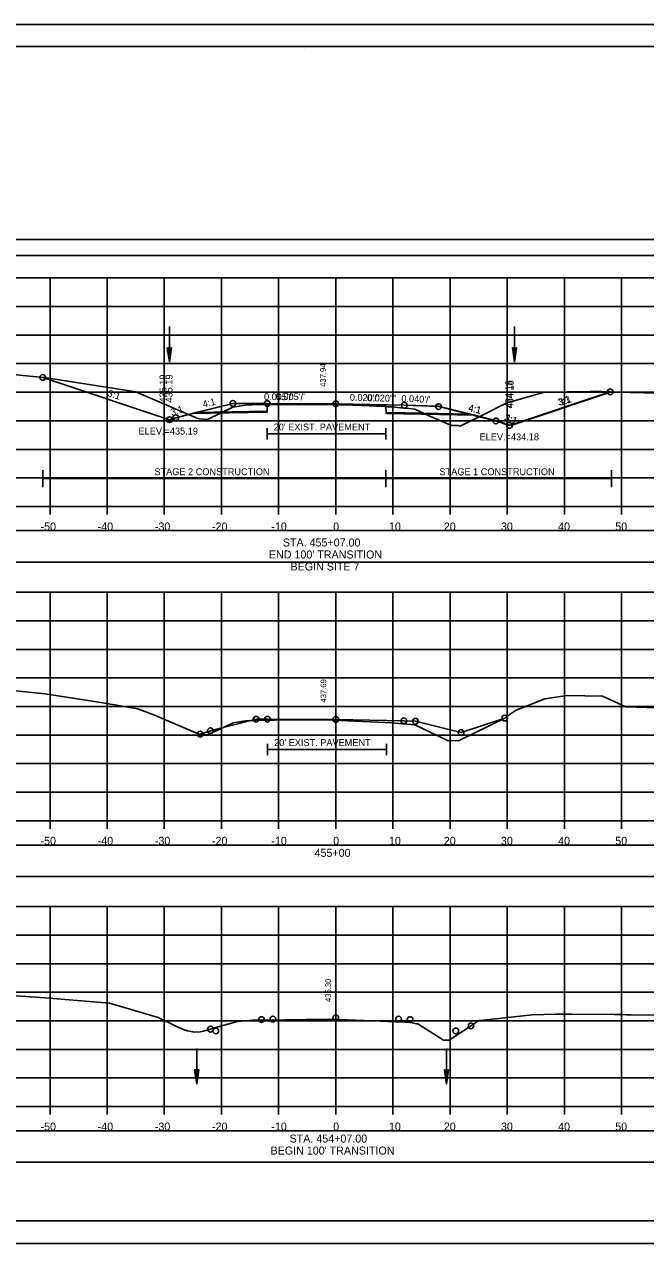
# Model space of a CAD drawing. Extents: x 1376273 to 1384221, y 378927 to 384592.
# Drawn here: x 1384003.4 to 1384112.1, y 379685.2 to 379898.5 of the extents above; entities that cross this region are included whole.
import ezdxf

# ---------------------------------------------------------------- set-up
doc = ezdxf.new("R2010")
doc.units = 0
for name, color, linetype in [('R_Alt Surface', 7, 'Continuous'), ('R_Axis', 7, 'Continuous'), ('R_Axis Annot', 7, 'Continuous'), ('R_Border', 7, 'Continuous'), ('R_Border Notes', 7, 'Continuous'), ('R_Contours', 7, 'Continuous'), ('R_Dimension', 7, 'Continuous'), ('R_Exist Surface', 7, 'Continuous'), ('R_Fin Surface', 7, 'Continuous'), ('R_Grid', 7, 'Continuous'), ('R_No Plot', 7, 'Continuous'), ('R_Water', 7, 'Continuous'), ('R_Xsect Elev', 7, 'Continuous'), ('R_Xsect Slope', 7, 'Continuous')]:
    doc.layers.add(name, color=color, linetype=linetype)

msp = doc.modelspace()

# ---------------------------------------------------------------- linework, layer by layer
at = {"layer": 'R_Alt Surface'}
for points in [[(1384033.46, 379830.57), (1384045.89, 379830.82), (1384045.9, 379831.99), (1384057.91, 379831.93), (1384066.7, 379831.75), (1384066.71, 379830.58), (1384081.18, 379830.29)], [(1384045.9, 379827.84), (1384045.9, 379825.84)], [(1384045.9, 379826.84), (1384066.7, 379826.84)], [(1384066.7, 379827.84), (1384066.7, 379825.84)], [(1384045.98, 379772.62), (1384045.98, 379770.62)], [(1384045.98, 379771.62), (1384066.77, 379771.62)], [(1384066.77, 379772.62), (1384066.77, 379770.62)]]:
    msp.add_lwpolyline(points, dxfattribs=at)
at = {"layer": 'R_Axis'}
for p, q in [((1383907.91, 379814.14), (1384207.91, 379814.14)), ((1384007.91, 379812.74), (1384007.91, 379814.14)), ((1384017.91, 379812.74), (1384017.91, 379814.14)), ((1384027.91, 379812.74), (1384027.91, 379814.14)), ((1384037.91, 379812.74), (1384037.91, 379814.14)), ((1384047.91, 379812.74), (1384047.91, 379814.14)), ((1384057.91, 379812.74), (1384057.91, 379814.14)), ((1384067.91, 379812.74), (1384067.91, 379814.14)), ((1384077.91, 379812.74), (1384077.91, 379814.14)), ((1384087.91, 379812.74), (1384087.91, 379814.14)), ((1384097.91, 379812.74), (1384097.91, 379814.14)), ((1384107.91, 379812.74), (1384107.91, 379814.14)), ((1383907.91, 379759.14), (1384207.91, 379759.14)), ((1384007.91, 379757.74), (1384007.91, 379759.14)), ((1384017.91, 379757.74), (1384017.91, 379759.14)), ((1384027.91, 379757.74), (1384027.91, 379759.14)), ((1384037.91, 379757.74), (1384037.91, 379759.14)), ((1384047.91, 379757.74), (1384047.91, 379759.14)), ((1384057.91, 379757.74), (1384057.91, 379759.14)), ((1384067.91, 379757.74), (1384067.91, 379759.14)), ((1384077.91, 379757.74), (1384077.91, 379759.14)), ((1384087.91, 379757.74), (1384087.91, 379759.14)), ((1384097.91, 379757.74), (1384097.91, 379759.14)), ((1384107.91, 379757.74), (1384107.91, 379759.14)), ((1383907.91, 379709.14), (1384207.91, 379709.14)), ((1384007.91, 379707.74), (1384007.91, 379709.14)), ((1384017.91, 379707.74), (1384017.91, 379709.14)), ((1384027.91, 379707.74), (1384027.91, 379709.14)), ((1384037.91, 379707.74), (1384037.91, 379709.14)), ((1384047.91, 379707.74), (1384047.91, 379709.14)), ((1384057.91, 379707.74), (1384057.91, 379709.14)), ((1384067.91, 379707.74), (1384067.91, 379709.14)), ((1384077.91, 379707.74), (1384077.91, 379709.14)), ((1384087.91, 379707.74), (1384087.91, 379709.14)), ((1384097.91, 379707.74), (1384097.91, 379709.14)), ((1384107.91, 379707.74), (1384107.91, 379709.14))]:
    msp.add_line(p, q, dxfattribs=at)
at = {"layer": 'R_Axis Annot'}
for points in [[(1383907.13, 379858.03), (1384208.93, 379858.03), (1384208.93, 379860.85), (1383907.13, 379860.85)], [(1383907.13, 379804.39), (1384208.93, 379804.39), (1384208.93, 379809.91), (1383907.13, 379809.91)], [(1383907.13, 379749.37), (1384208.93, 379749.37), (1384208.93, 379754.89), (1383907.13, 379754.89)], [(1383907.13, 379699.39), (1384208.93, 379699.39), (1384208.93, 379704.91), (1383907.13, 379704.91)]]:
    msp.add_lwpolyline(points, close=True, dxfattribs=at)
at = {"layer": 'R_Border'}
for p, q in [((1383899.91, 379894.6), (1384216.09, 379894.6)), ((1384052.43, 379894.34), (1384052.43, 379894.34)), ((1384052.43, 379894.34), (1384052.43, 379894.34)), ((1384216.09, 379689.14), (1383899.91, 379689.14))]:
    msp.add_line(p, q, dxfattribs=at)
at = {"layer": 'R_Contours'}
for p, q in [((1384032.13, 379830.24), (1384024.68, 379833.42)), ((1384033.46, 379830.57), (1384032.13, 379830.24)), ((1384038.13, 379830.66), (1384033.46, 379830.57)), ((1384038.13, 379830.66), (1384045.89, 379830.82)), ((1384045.89, 379830.82), (1384045.9, 379831.99)), ((1384081.18, 379830.29), (1384073.24, 379830.45)), ((1384082.99, 379829.84), (1384081.18, 379830.29)), ((1384082.99, 379829.84), (1384085.91, 379829.11))]:
    msp.add_line(p, q, dxfattribs=at)
for points in [[(1384024.68, 379833.42), (1384022.94, 379834.22), (1384007.31, 379836.65), (1384007.07, 379836.69), (1384006.63, 379836.73)], [(1384006.63, 379836.73), (1384028.84, 379829.33), (1384029.91, 379829.68), (1384032.13, 379830.24)], [(1384105.95, 379834.2), (1384103.33, 379834.29), (1384102.45, 379834.24), (1384094.45, 379834.16), (1384091.56, 379833.32), (1384087.73, 379832.21), (1384083.56, 379830.12), (1384082.99, 379829.84)], [(1384085.91, 379829.11), (1384088.29, 379828.32), (1384105.95, 379834.2)], [(1384032.13, 379830.24), (1384033.79, 379829.53), (1384034.06, 379829.5), (1384035.48, 379829.35), (1384037.77, 379830.49), (1384038.13, 379830.66)], [(1384045.9, 379831.99), (1384044.9, 379831.98), (1384044.28, 379831.96), (1384042.11, 379831.88), (1384040.66, 379831.64), (1384039.9, 379831.52), (1384038.13, 379830.66)], [(1384045.9, 379831.99), (1384045.9, 379831.99)], [(1384069.82, 379831.36), (1384068.25, 379831.51), (1384067.7, 379831.56), (1384066.7, 379831.6)], [(1384066.7, 379831.6), (1384066.71, 379830.58), (1384073.24, 379830.45)], [(1384073.24, 379830.45), (1384071.76, 379831.15), (1384070.69, 379831.26), (1384069.91, 379831.35), (1384069.9, 379831.35)], [(1384073.24, 379830.45), (1384074.49, 379829.86), (1384078.14, 379828.3), (1384079.25, 379828.3), (1384079.68, 379828.22), (1384082.99, 379829.84)]]:
    msp.add_lwpolyline(points, dxfattribs=at)
msp.add_arc((1384069.91, 379831.85), 0.5, 260.0164, 269.2642, dxfattribs=at)
at = {"layer": 'R_Dimension'}
for p, q in [((1384006.63, 379817.52), (1384006.63, 379820.52)), ((1384066.7, 379817.52), (1384066.7, 379820.52)), ((1384106.16, 379817.52), (1384106.16, 379820.52)), ((1384006.63, 379819.02), (1384106.16, 379819.02))]:
    msp.add_line(p, q, dxfattribs=at)
at = {"layer": 'R_Exist Surface'}
for points in [[(1383983.34, 379839.07), (1384006.13, 379836.78), (1384007.07, 379836.69), (1384007.31, 379836.65), (1384022.94, 379834.22), (1384024.68, 379833.42), (1384033.79, 379829.53), (1384034.06, 379829.5), (1384035.48, 379829.35), (1384037.77, 379830.49), (1384039.9, 379831.52), (1384040.66, 379831.64), (1384042.11, 379831.88), (1384044.28, 379831.96), (1384044.9, 379831.98), (1384047.44, 379832.01), (1384055.87, 379832.08), (1384058.55, 379831.97), (1384067.7, 379831.56), (1384068.25, 379831.51), (1384069.91, 379831.35), (1384070.69, 379831.26), (1384071.76, 379831.15), (1384074.49, 379829.86), (1384078.14, 379828.3), (1384079.25, 379828.3), (1384079.68, 379828.22), (1384083.56, 379830.12), (1384087.73, 379832.21), (1384091.56, 379833.32), (1384094.45, 379834.16), (1384102.45, 379834.24), (1384103.33, 379834.29), (1384106.98, 379834.17), (1384119.25, 379833.85)], [(1383996.08, 379782.45), (1384007.08, 379781.34), (1384017.14, 379779.76), (1384023.3, 379778.72), (1384026.21, 379777.6), (1384033.83, 379774.35), (1384035, 379774.22), (1384035.42, 379774.18), (1384037.5, 379775.13), (1384039.94, 379776.3), (1384041.37, 379776.53), (1384042.12, 379776.63), (1384042.66, 379776.65), (1384044.98, 379776.74), (1384047.29, 379776.75), (1384055.95, 379776.83), (1384065.25, 379776.41), (1384067.77, 379776.29), (1384069.54, 379776.13), (1384069.92, 379776.09), (1384070.36, 379776.06), (1384071.76, 379775.92), (1384077.34, 379773.28), (1384077.56, 379773.16), (1384079.4, 379773.17), (1384079.43, 379773.17), (1384079.53, 379773.2), (1384087.48, 379777.12), (1384087.82, 379777.27), (1384088.23, 379777.66), (1384089.49, 379778.5), (1384094.52, 379780.49), (1384098.38, 379781.04), (1384104.61, 379780.94), (1384108.65, 379779.06), (1384118, 379778.79)], [(1384001.1, 379728.6), (1384007.04, 379728.16), (1384018.3, 379727.24), (1384024.29, 379725.48), (1384026.82, 379724.7), (1384029.8, 379723.25), (1384031.4, 379722.55), (1384031.98, 379722.4), (1384033.17, 379722.14), (1384034.21, 379722.22), (1384034.74, 379722.31), (1384037.36, 379723.08), (1384040.74, 379724.02), (1384042.14, 379724.15), (1384043.33, 379724.23), (1384044.13, 379724.24), (1384045.49, 379724.26), (1384052.76, 379724.36), (1384056.78, 379724.44), (1384064.37, 379724.13), (1384068.4, 379723.99), (1384069.92, 379723.92), (1384070.76, 379723.9), (1384072.02, 379723.64), (1384072.25, 379723.59), (1384073.09, 379723.07), (1384076.76, 379720.75), (1384077.16, 379720.75), (1384077.76, 379720.75), (1384082.71, 379724.01), (1384082.98, 379724.18), (1384083.26, 379724.22), (1384092.27, 379725.2), (1384096.34, 379725.3), (1384099.19, 379725.32), (1384106.65, 379725.25), (1384108.07, 379725.24), (1384108.8, 379725.22), (1384109.54, 379725.2), (1384114.15, 379725.13)]]:
    msp.add_lwpolyline(points, dxfattribs=at)
at = {"layer": 'R_Fin Surface'}
msp.add_lwpolyline([(1384006.63, 379836.73), (1384006.63, 379836.73), (1384028.84, 379829.33), (1384029.91, 379829.68), (1384033.46, 379830.57), (1384039.91, 379832.18), (1384045.91, 379832.15), (1384057.91, 379832.09), (1384069.91, 379831.85), (1384075.91, 379831.61), (1384081.18, 379830.29), (1384085.91, 379829.11), (1384088.29, 379828.32), (1384105.95, 379834.2)], dxfattribs=at)
at = {"layer": 'R_Grid'}
for p, q in [((1383907.91, 379854.14), (1384207.91, 379854.14)), ((1384007.91, 379814.14), (1384007.91, 379854.14)), ((1384017.91, 379814.14), (1384017.91, 379854.14)), ((1384027.91, 379814.14), (1384027.91, 379854.14)), ((1384037.91, 379814.14), (1384037.91, 379854.14)), ((1384047.91, 379814.14), (1384047.91, 379854.14)), ((1384057.91, 379814.14), (1384057.91, 379854.14)), ((1384067.91, 379814.14), (1384067.91, 379854.14)), ((1384077.91, 379814.14), (1384077.91, 379854.14)), ((1384087.91, 379814.14), (1384087.91, 379854.14)), ((1384097.91, 379814.14), (1384097.91, 379854.14)), ((1384107.91, 379814.14), (1384107.91, 379854.14)), ((1383907.91, 379849.14), (1384207.91, 379849.14)), ((1383907.91, 379844.14), (1384207.91, 379844.14)), ((1383907.91, 379839.14), (1384207.91, 379839.14)), ((1383907.91, 379834.14), (1384207.91, 379834.14)), ((1383907.91, 379829.14), (1384207.91, 379829.14)), ((1383907.91, 379824.14), (1384207.91, 379824.14)), ((1383907.91, 379819.14), (1384207.91, 379819.14)), ((1383907.91, 379814.14), (1384207.91, 379814.14)), ((1383907.91, 379799.14), (1384207.91, 379799.14)), ((1384007.91, 379759.14), (1384007.91, 379799.14)), ((1384017.91, 379759.14), (1384017.91, 379799.14)), ((1384027.91, 379759.14), (1384027.91, 379799.14)), ((1384037.91, 379759.14), (1384037.91, 379799.14)), ((1384047.91, 379759.14), (1384047.91, 379799.14)), ((1384057.91, 379759.14), (1384057.91, 379799.14)), ((1384067.91, 379759.14), (1384067.91, 379799.14)), ((1384077.91, 379759.14), (1384077.91, 379799.14)), ((1384087.91, 379759.14), (1384087.91, 379799.14)), ((1384097.91, 379759.14), (1384097.91, 379799.14)), ((1384107.91, 379759.14), (1384107.91, 379799.14)), ((1383907.91, 379794.14), (1384207.91, 379794.14)), ((1383907.91, 379789.14), (1384207.91, 379789.14)), ((1383907.91, 379784.14), (1384207.91, 379784.14)), ((1383907.91, 379779.14), (1384207.91, 379779.14)), ((1383907.91, 379774.14), (1384207.91, 379774.14)), ((1383907.91, 379769.14), (1384207.91, 379769.14)), ((1383907.91, 379764.14), (1384207.91, 379764.14)), ((1383907.91, 379759.14), (1384207.91, 379759.14)), ((1383907.91, 379744.14), (1384207.91, 379744.14)), ((1384007.91, 379709.14), (1384007.91, 379744.14)), ((1384017.91, 379709.14), (1384017.91, 379744.14)), ((1384027.91, 379709.14), (1384027.91, 379744.14)), ((1384037.91, 379709.14), (1384037.91, 379744.14)), ((1384047.91, 379709.14), (1384047.91, 379744.14)), ((1384057.91, 379709.14), (1384057.91, 379744.14)), ((1384067.91, 379709.14), (1384067.91, 379744.14)), ((1384077.91, 379709.14), (1384077.91, 379744.14)), ((1384087.91, 379709.14), (1384087.91, 379744.14)), ((1384097.91, 379709.14), (1384097.91, 379744.14)), ((1384107.91, 379709.14), (1384107.91, 379744.14)), ((1383907.91, 379739.14), (1384207.91, 379739.14)), ((1383907.91, 379734.14), (1384207.91, 379734.14)), ((1383907.91, 379729.14), (1384207.91, 379729.14)), ((1383907.91, 379724.14), (1384207.91, 379724.14)), ((1383907.91, 379719.14), (1384207.91, 379719.14)), ((1383907.91, 379714.14), (1384207.91, 379714.14)), ((1383907.91, 379709.14), (1384207.91, 379709.14))]:
    msp.add_line(p, q, dxfattribs=at)
at = {"layer": 'R_No Plot'}
for p, q in [((1383887.51, 379898.5), (1384220.84, 379898.5)), ((1383887.51, 379685.16), (1384220.84, 379685.16))]:
    msp.add_line(p, q, dxfattribs=at)
for points in [[(1383887.5, 379898.5), (1384220.84, 379898.5), (1384220.84, 379685.16), (1383887.5, 379685.16)], [(1384133.83, 379894.6), (1384133.83, 379884.72), (1384169.56, 379884.72), (1384169.56, 379881.8), (1384192.76, 379881.8), (1384192.76, 379857.47), (1384216.09, 379857.47), (1384216.09, 379689.14), (1383899.91, 379689.14), (1383899.91, 379894.6)]]:
    msp.add_lwpolyline(points, close=True, dxfattribs=at)
for points in [[(1384006.63, 379836.73), (1384006.63, 379836.73), (1384028.84, 379829.33), (1384029.91, 379829.68), (1384033.6, 379830.6), (1384039.91, 379832.18), (1384045.91, 379832.15), (1384057.91, 379832.09), (1384069.91, 379831.85), (1384075.91, 379831.69), (1384081.48, 379830.29), (1384085.91, 379829.19), (1384088.52, 379828.32), (1384106.16, 379834.2)], [(1384032.73, 379830.39), (1384045.89, 379830.65), (1384045.9, 379831.99), (1384057.91, 379831.93), (1384066.7, 379831.75), (1384066.71, 379830.42), (1384082.23, 379830.11)], [(1384034.17, 379774.31), (1384035.98, 379774.91), (1384037.99, 379775.42), (1384043.98, 379776.91), (1384045.98, 379776.91), (1384057.91, 379776.89), (1384069.84, 379776.65), (1384071.84, 379776.57), (1384077.46, 379775.17), (1384079.84, 379774.57), (1384087.47, 379777.12)]]:
    msp.add_lwpolyline(points, dxfattribs=at)
for centre in [(1384006.63, 379836.73), (1384039.91, 379832.18), (1384105.95, 379834.2), (1384045.91, 379832.15), (1384057.91, 379832.09), (1384069.91, 379831.85), (1384075.91, 379831.61), (1384028.84, 379829.33), (1384028.84, 379829.33), (1384029.91, 379829.68), (1384085.91, 379829.11), (1384088.29, 379828.32), (1384088.29, 379828.32), (1384043.98, 379776.91), (1384045.98, 379776.91), (1384057.91, 379776.89), (1384087.47, 379777.12), (1384035.98, 379774.91), (1384069.84, 379776.65), (1384071.84, 379776.57), (1384079.84, 379774.57), (1384034.17, 379774.31), (1384044.91, 379724.37), (1384046.91, 379724.45), (1384057.91, 379724.67), (1384068.91, 379724.45), (1384070.91, 379724.37), (1384035.99, 379722.68), (1384036.91, 379722.37), (1384078.91, 379722.37), (1384081.57, 379723.26)]:
    msp.add_circle(centre, 0.5, dxfattribs=at)
at = {"layer": 'R_Water'}
for p, q in [((1384028.8, 379845.65), (1384028.8, 379839.4)), ((1384089.19, 379845.65), (1384089.19, 379839.4)), ((1384028.43, 379841.9), (1384028.8, 379839.4)), ((1384029.18, 379841.9), (1384028.43, 379841.9)), ((1384028.49, 379841.9), (1384028.8, 379839.81)), ((1384028.55, 379841.9), (1384028.8, 379840.24)), ((1384028.62, 379841.9), (1384028.8, 379840.66)), ((1384028.68, 379841.9), (1384028.8, 379841.08)), ((1384028.74, 379841.9), (1384028.8, 379841.5)), ((1384029.18, 379841.9), (1384028.8, 379839.4)), ((1384028.92, 379841.9), (1384028.8, 379841.08)), ((1384029.05, 379841.9), (1384028.8, 379840.24)), ((1384029.12, 379841.9), (1384028.8, 379839.81)), ((1384028.99, 379841.9), (1384028.8, 379840.66)), ((1384028.86, 379841.9), (1384028.8, 379841.5)), ((1384088.81, 379841.9), (1384089.19, 379839.4)), ((1384089.56, 379841.9), (1384088.81, 379841.9)), ((1384088.88, 379841.9), (1384089.19, 379839.81)), ((1384088.94, 379841.9), (1384089.19, 379840.24)), ((1384089, 379841.9), (1384089.19, 379840.66)), ((1384089.07, 379841.9), (1384089.19, 379841.08)), ((1384089.13, 379841.9), (1384089.19, 379841.5)), ((1384089.56, 379841.9), (1384089.19, 379839.4)), ((1384089.31, 379841.9), (1384089.19, 379841.08)), ((1384089.44, 379841.9), (1384089.19, 379840.24)), ((1384089.5, 379841.9), (1384089.19, 379839.81)), ((1384089.37, 379841.9), (1384089.19, 379840.66)), ((1384089.25, 379841.9), (1384089.19, 379841.5)), ((1384033.58, 379719.29), (1384033.58, 379713.04)), ((1384077.29, 379719.29), (1384077.29, 379713.04)), ((1384033.21, 379715.54), (1384033.58, 379713.04)), ((1384033.96, 379715.54), (1384033.21, 379715.54)), ((1384033.27, 379715.54), (1384033.58, 379713.46)), ((1384033.33, 379715.54), (1384033.58, 379713.89)), ((1384033.4, 379715.54), (1384033.58, 379714.31)), ((1384033.46, 379715.54), (1384033.58, 379714.73)), ((1384033.52, 379715.54), (1384033.58, 379715.15)), ((1384033.96, 379715.54), (1384033.58, 379713.04)), ((1384033.7, 379715.54), (1384033.58, 379714.73)), ((1384033.83, 379715.54), (1384033.58, 379713.89)), ((1384033.89, 379715.54), (1384033.58, 379713.46)), ((1384033.77, 379715.54), (1384033.58, 379714.31)), ((1384033.64, 379715.54), (1384033.58, 379715.15)), ((1384076.91, 379715.54), (1384077.29, 379713.04)), ((1384077.66, 379715.54), (1384076.91, 379715.54)), ((1384076.98, 379715.54), (1384077.29, 379713.46)), ((1384077.04, 379715.54), (1384077.29, 379713.89)), ((1384077.1, 379715.54), (1384077.29, 379714.31)), ((1384077.17, 379715.54), (1384077.29, 379714.73)), ((1384077.23, 379715.54), (1384077.29, 379715.15)), ((1384077.66, 379715.54), (1384077.29, 379713.04)), ((1384077.41, 379715.54), (1384077.29, 379714.73)), ((1384077.54, 379715.54), (1384077.29, 379713.89)), ((1384077.6, 379715.54), (1384077.29, 379713.46)), ((1384077.48, 379715.54), (1384077.29, 379714.31)), ((1384077.35, 379715.54), (1384077.29, 379715.15))]:
    msp.add_line(p, q, dxfattribs=at)

# ---------------------------------------------------------------- texts
at = {"layer": 'R_Alt Surface'}
for p in [(1384047.05, 379827.45), (1384047.13, 379772.23)]:
    msp.add_text("20' EXIST. PAVEMENT", height=1.2, dxfattribs=at).set_placement(p)
at = {"layer": 'R_Axis Annot'}
for s, p in [('-50', (1384006.25, 379809.94)), ('-40', (1384016.25, 379809.94)), ('-30', (1384026.25, 379809.94)), ('-20', (1384036.25, 379809.94)), ('-10', (1384046.64, 379809.94)), ('0', (1384057.45, 379809.94)), ('10', (1384067.22, 379809.94)), ('20', (1384076.82, 379809.94)), ('30', (1384086.82, 379809.94)), ('40', (1384096.82, 379809.94)), ('50', (1384106.82, 379809.94)), ('STA. 455+07.00', (1384048.65, 379807.14)), ("END 100' TRANSITION", (1384046.21, 379805.04)), ('BEGIN SITE 7', (1384049.99, 379802.94)), ('-50', (1384006.25, 379754.94)), ('-40', (1384016.25, 379754.94)), ('-30', (1384026.25, 379754.94)), ('-20', (1384036.25, 379754.94)), ('-10', (1384046.64, 379754.94)), ('0', (1384057.45, 379754.94)), ('10', (1384067.22, 379754.94)), ('20', (1384076.82, 379754.94)), ('30', (1384086.82, 379754.94)), ('40', (1384096.82, 379754.94)), ('50', (1384106.82, 379754.94)), ('455+00', (1384054.2, 379752.84)), ('-50', (1384006.25, 379704.94)), ('-40', (1384016.25, 379704.94)), ('-30', (1384026.25, 379704.94)), ('-20', (1384036.25, 379704.94)), ('-10', (1384046.64, 379704.94)), ('0', (1384057.45, 379704.94)), ('10', (1384067.22, 379704.94)), ('20', (1384076.82, 379704.94)), ('30', (1384086.82, 379704.94)), ('40', (1384096.82, 379704.94)), ('50', (1384106.82, 379704.94)), ('STA. 454+07.00', (1384049.83, 379702.84)), ("BEGIN 100' TRANSITION", (1384046.5, 379700.74))]:
    msp.add_text(s, height=1.4, dxfattribs=at).set_placement(p)
at = {"layer": 'R_Border Notes'}
for s, p in [('ELEV.=435.19', (1384023.4, 379826.73)), ('ELEV.=434.18', (1384083.08, 379825.72))]:
    msp.add_text(s, height=1.2, dxfattribs=at).set_placement(p)
at = {"layer": 'R_Dimension'}
for s, p in [('STAGE 2 CONSTRUCTION', (1384026.18, 379819.62)), ('STAGE 1 CONSTRUCTION', (1384076.06, 379819.62))]:
    msp.add_text(s, height=1.2, dxfattribs=at).set_placement(p)
at = {"layer": 'R_No Plot'}
for s, rotation, p in [('435.19', 90, (1384028.27, 379832.33)), ('434.18', 90, (1384089.02, 379831.32)), ('434.18', 90, (1384089.02, 379831.32)), ('3:1', 341.5651, (1384017.89, 379833.5)), ('4:1', 14.0362, (1384034.79, 379831.42)), ("0.005'/'", 359.7134, (1384047.41, 379832.78)), ("0.020'/'", 358.7111, (1384063.36, 379832.57)), ('3:1', 18.4349, (1384097.18, 379831.73)), ('3:1', 18.4349, (1384029.22, 379829.98)), ('4:1', 345.9638, (1384081.03, 379830.92)), ('3:1', 341.5651, (1384087.37, 379829.23))]:
    msp.add_text(s, height=1.2, rotation=rotation, dxfattribs=at).set_placement(p)
at = {"layer": 'R_Xsect Elev'}
for s, height, p in [('437.94', 1, (1384056.17, 379835.08)), ('435.19', 1.2, (1384029.34, 379832.33)), ('434.18', 1.2, (1384088.79, 379831.32)), ('437.69', 1, (1384056.25, 379779.83)), ('435.30', 1, (1384057.08, 379727.44))]:
    msp.add_text(s, height=height, rotation=90, dxfattribs=at).set_placement(p)
at = {"layer": 'R_Xsect Slope'}
for s, rotation, p in [('3:1', 341.5651, (1384017.89, 379833.5)), ('4:1', 14.0362, (1384034.79, 379831.42)), ("0.005'/'", 359.7134, (1384045.35, 379832.76)), ("0.020'/'", 358.8542, (1384060.36, 379832.64)), ("0.040'/'", 357.7094, (1384069.37, 379832.47)), ('3:1', 18.4349, (1384096.96, 379831.74)), ('3:1', 18.4349, (1384029.22, 379829.98)), ('4:1', 345.9638, (1384081.03, 379830.85)), ('3:1', 341.5651, (1384087.26, 379829.19))]:
    msp.add_text(s, height=1.2, rotation=rotation, dxfattribs=at).set_placement(p)

doc.saveas('drawing.dxf')
